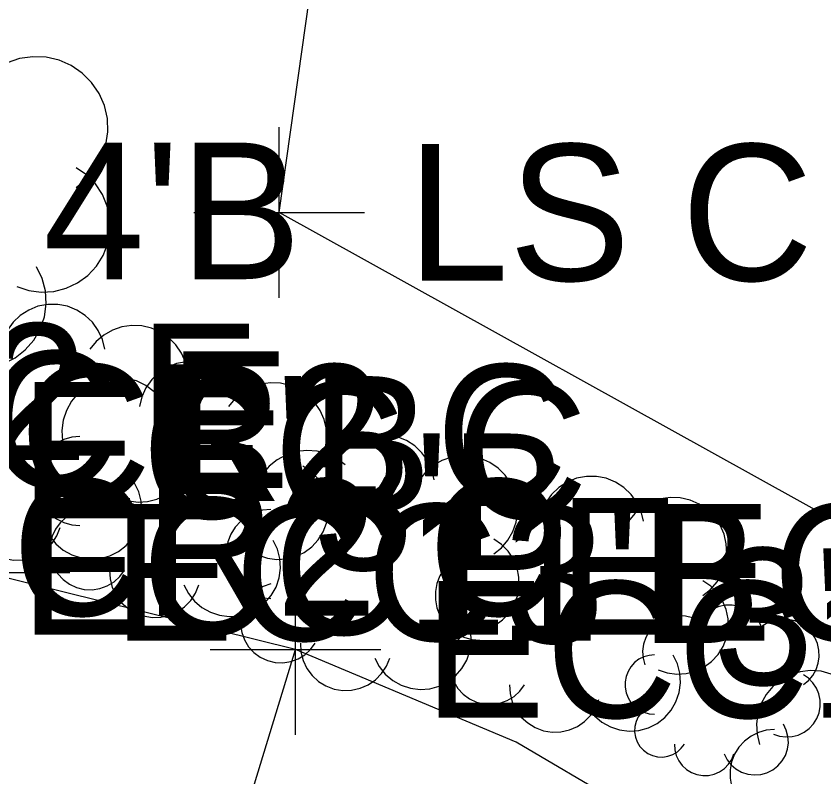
# Model space of a CAD drawing. Extents: x 1363693 to 1365209, y 422201 to 424153.
# Drawn here: x 1364198.6 to 1364208.06, y 423256.15 to 423265.06 of the extents above; entities that cross this region are included whole.
import ezdxf

# ---------------------------------------------------------------- set-up
doc = ezdxf.new("R2010")
doc.units = 0
for name, color, linetype in [('PV_X_Driveway', 7, 'Continuous'), ('PV_X_Joint', 7, 'Continuous'), ('SV_X_Original_Ground', 7, 'Continuous'), ('SV_X_Random_Point', 7, 'Continuous'), ('SV_X_Shot_Marker', 7, 'Continuous'), ('VG_X_Cells', 7, 'Continuous'), ('VG_X_Flower_Bed', 7, 'Continuous'), ('VG_X_Text', 7, 'Continuous')]:
    doc.layers.add(name, color=color, linetype=linetype)

msp = doc.modelspace()

# ---------------------------------------------------------------- linework, layer by layer
at = {"layer": 'PV_X_Driveway'}
msp.add_lwpolyline([(1364206.869, 423255.131), (1364204.4535, 423256.5515), (1364201.871, 423257.639), (1364201.871, 423257.639), (1364198.226, 423258.542), (1364198.226, 423258.542), (1364197.139, 423258.613)], dxfattribs=at)
at = {"layer": 'PV_X_Joint'}
msp.add_line((1364200.737, 423253.938), (1364201.871, 423257.639), dxfattribs=at)
at = {"layer": 'SV_X_Random_Point'}
for p, q in [((1364201.677, 423261.76), (1364201.677, 423263.76)), ((1364200.677, 423262.76), (1364202.677, 423262.76))]:
    msp.add_line(p, q, dxfattribs=at)
at = {"layer": 'SV_X_Shot_Marker'}
for p, q in [((1364201.871, 423256.639), (1364201.871, 423258.639)), ((1364197.226, 423258.542), (1364199.226, 423258.542)), ((1364200.871, 423257.639), (1364202.871, 423257.639))]:
    msp.add_line(p, q, dxfattribs=at)
at = {"layer": 'VG_X_Cells'}
for points in [[(1364199.3005, 423263.052), (1364199.4214, 423263.15), (1364199.5221, 423263.2686), (1364199.5991, 423263.4039), (1364199.6497, 423263.551), (1364199.6722, 423263.705), (1364199.6659, 423263.8605), (1364199.6308, 423264.0121), (1364199.5684, 423264.1546), (1364199.4806, 423264.2831), (1364199.3706, 423264.3931), (1364199.2421, 423264.4809), (1364199.0995, 423264.5434), (1364198.9479, 423264.5784), (1364198.7924, 423264.5848), (1364198.6385, 423264.5622), (1364198.4913, 423264.5116), (1364198.3561, 423264.4346), (1364198.2374, 423264.334), (1364198.1395, 423264.2131)], [(1364198.6039, 423261.8909), (1364198.7446, 423261.8442), (1364198.8915, 423261.8249), (1364199.0395, 423261.8338), (1364199.1831, 423261.8705), (1364199.3172, 423261.9338), (1364199.4369, 423262.0212), (1364199.5379, 423262.1298), (1364199.6165, 423262.2555), (1364199.6699, 423262.3938), (1364199.6961, 423262.5396), (1364199.6943, 423262.6879), (1364199.6644, 423262.8331), (1364199.6076, 423262.97), (1364199.526, 423263.0937), (1364199.4223, 423263.1997), (1364199.3005, 423263.2842)], [(1364197.4428, 423261.4265), (1364197.5126, 423261.2917), (1364197.6072, 423261.1729), (1364197.723, 423261.0746), (1364197.8555, 423261.0006), (1364197.9999, 423260.9536), (1364198.1507, 423260.9354), (1364198.3021, 423260.9467), (1364198.4485, 423260.9871), (1364198.5843, 423261.055), (1364198.7044, 423261.1479), (1364198.8043, 423261.2622), (1364198.8802, 423261.3937), (1364198.9292, 423261.5374), (1364198.9495, 423261.6879), (1364198.9404, 423261.8395), (1364198.9021, 423261.9864), (1364198.8361, 423262.1232)], [(1364199.6363, 423261.1563), (1364199.6087, 423261.2702), (1364199.5602, 423261.3767), (1364199.4923, 423261.4722), (1364199.4075, 423261.5531), (1364199.309, 423261.6164), (1364199.2003, 423261.66), (1364199.0853, 423261.6822), (1364198.9681, 423261.6822), (1364198.8531, 423261.66), (1364198.7444, 423261.6164), (1364198.6459, 423261.5531), (1364198.5611, 423261.4722), (1364198.4932, 423261.3767), (1364198.4447, 423261.2702), (1364198.4171, 423261.1563)], [(1364200.3329, 423260.2855), (1364200.4236, 423260.359), (1364200.4991, 423260.448), (1364200.5568, 423260.5494), (1364200.5948, 423260.6598), (1364200.6117, 423260.7752), (1364200.6069, 423260.8919), (1364200.5806, 423261.0056), (1364200.5338, 423261.1125), (1364200.4679, 423261.2088), (1364200.3854, 423261.2913), (1364200.289, 423261.3572), (1364200.1822, 423261.404), (1364200.0684, 423261.4303), (1364199.9518, 423261.4351), (1364199.8364, 423261.4182), (1364199.726, 423261.3802), (1364199.6246, 423261.3225), (1364199.5356, 423261.247), (1364199.4621, 423261.1563)], [(1364201.2603, 423260.4843), (1364201.2327, 423260.5982), (1364201.1842, 423260.7047), (1364201.1163, 423260.8002), (1364201.0315, 423260.8811), (1364200.933, 423260.9444), (1364200.8243, 423260.988), (1364200.7093, 423261.0102), (1364200.5921, 423261.0102), (1364200.4771, 423260.988), (1364200.3684, 423260.9444), (1364200.2699, 423260.8811), (1364200.1851, 423260.8002), (1364200.1172, 423260.7047), (1364200.0687, 423260.5982), (1364200.0411, 423260.4843)], [(1364200.2153, 423260.6585), (1364200.1173, 423260.7319), (1364200.0073, 423260.7855), (1364199.8892, 423260.8175), (1364199.7671, 423260.8267), (1364199.6455, 423260.8127), (1364199.5287, 423260.7761), (1364199.4209, 423260.7181), (1364199.3259, 423260.6409), (1364199.2471, 423260.5471), (1364199.1875, 423260.4403), (1364199.149, 423260.3241), (1364199.133, 423260.2027), (1364199.1403, 423260.0805), (1364199.1703, 423259.9618)], [(1364201.9569, 423259.6135), (1364202.0476, 423259.687), (1364202.1231, 423259.776), (1364202.1808, 423259.8774), (1364202.2188, 423259.9878), (1364202.2357, 423260.1032), (1364202.2309, 423260.2199), (1364202.2046, 423260.3336), (1364202.1578, 423260.4405), (1364202.0919, 423260.5368), (1364202.0094, 423260.6193), (1364201.913, 423260.6852), (1364201.8062, 423260.732), (1364201.6924, 423260.7583), (1364201.5758, 423260.7631), (1364201.4604, 423260.7462), (1364201.35, 423260.7082), (1364201.2486, 423260.6505), (1364201.1596, 423260.575), (1364201.0861, 423260.4843)], [(1364199.8104, 423259.4147), (1364199.9159, 423259.3796), (1364200.0262, 423259.3652), (1364200.1371, 423259.3718), (1364200.2449, 423259.3994), (1364200.3454, 423259.4468), (1364200.4352, 423259.5124), (1364200.5109, 423259.5938), (1364200.5698, 423259.6881), (1364200.6099, 423259.7918), (1364200.6296, 423259.9012), (1364200.6282, 423260.0124), (1364200.6058, 423260.1213), (1364200.5632, 423260.224), (1364200.502, 423260.3168), (1364200.4243, 423260.3963), (1364200.3329, 423260.4597)], [(1364199.3445, 423260.136), (1364199.2485, 423260.1271), (1364199.1558, 423260.1007), (1364199.0695, 423260.0577), (1364198.9925, 423259.9996), (1364198.9276, 423259.9284), (1364198.8768, 423259.8464), (1364198.842, 423259.7565), (1364198.8243, 423259.6617), (1364198.8243, 423259.5653), (1364198.842, 423259.4705), (1364198.8768, 423259.3806), (1364198.9276, 423259.2986), (1364198.9925, 423259.2274), (1364199.0695, 423259.1693), (1364199.1558, 423259.1263), (1364199.2485, 423259.0999), (1364199.3445, 423259.091)], [(1364203.4953, 423259.6283), (1364203.4677, 423259.7422), (1364203.4192, 423259.8487), (1364203.3513, 423259.9442), (1364203.2665, 423260.0251), (1364203.168, 423260.0884), (1364203.0593, 423260.132), (1364202.9443, 423260.1542), (1364202.8271, 423260.1542), (1364202.7121, 423260.132), (1364202.6034, 423260.0884), (1364202.5049, 423260.0251), (1364202.4201, 423259.9442), (1364202.3522, 423259.8487), (1364202.3037, 423259.7422), (1364202.2761, 423259.6283)], [(1364202.4503, 423259.8025), (1364202.3523, 423259.8759), (1364202.2423, 423259.9295), (1364202.1242, 423259.9615), (1364202.0021, 423259.9707), (1364201.8805, 423259.9567), (1364201.7637, 423259.9201), (1364201.6559, 423259.8621), (1364201.5609, 423259.7849), (1364201.4821, 423259.6911), (1364201.4225, 423259.5843), (1364201.384, 423259.4681), (1364201.368, 423259.3467), (1364201.3753, 423259.2245), (1364201.4053, 423259.1058)], [(1364204.1919, 423258.7575), (1364204.2826, 423258.831), (1364204.3581, 423258.92), (1364204.4158, 423259.0214), (1364204.4538, 423259.1318), (1364204.4707, 423259.2472), (1364204.4659, 423259.3639), (1364204.4396, 423259.4776), (1364204.3928, 423259.5845), (1364204.3269, 423259.6808), (1364204.2444, 423259.7633), (1364204.148, 423259.8292), (1364204.0412, 423259.876), (1364203.9274, 423259.9023), (1364203.8108, 423259.9071), (1364203.6954, 423259.8902), (1364203.585, 423259.8522), (1364203.4836, 423259.7945), (1364203.3946, 423259.719), (1364203.3211, 423259.6283)], [(1364201.4344, 423258.7427), (1364201.5399, 423258.7076), (1364201.6502, 423258.6932), (1364201.7611, 423258.6998), (1364201.8689, 423258.7274), (1364201.9694, 423258.7748), (1364202.0592, 423258.8404), (1364202.1349, 423258.9218), (1364202.1938, 423259.0161), (1364202.2339, 423259.1198), (1364202.2536, 423259.2292), (1364202.2522, 423259.3404), (1364202.2298, 423259.4493), (1364202.1872, 423259.552), (1364202.126, 423259.6448), (1364202.0483, 423259.7243), (1364201.9569, 423259.7877)], [(1364205.9453, 423259.1403), (1364205.9177, 423259.2542), (1364205.8692, 423259.3607), (1364205.8013, 423259.4562), (1364205.7165, 423259.5371), (1364205.618, 423259.6004), (1364205.5093, 423259.644), (1364205.3943, 423259.6662), (1364205.2771, 423259.6662), (1364205.1621, 423259.644), (1364205.0534, 423259.6004), (1364204.9549, 423259.5371), (1364204.8701, 423259.4562), (1364204.8022, 423259.3607), (1364204.7537, 423259.2542), (1364204.7261, 423259.1403)], [(1364198.9396, 423259.0664), (1364198.992, 423258.9653), (1364199.0629, 423258.8762), (1364199.1497, 423258.8025), (1364199.2492, 423258.747), (1364199.3574, 423258.7117), (1364199.4705, 423258.6981), (1364199.5841, 423258.7065), (1364199.6938, 423258.7368), (1364199.7957, 423258.7877), (1364199.8858, 423258.8574), (1364199.9607, 423258.9432), (1364200.0176, 423259.0418), (1364200.0544, 423259.1496), (1364200.0696, 423259.2624), (1364200.0628, 423259.3761), (1364200.0341, 423259.4863), (1364199.9846, 423259.5889)], [(1364204.9003, 423259.3145), (1364204.8023, 423259.3879), (1364204.6923, 423259.4415), (1364204.5742, 423259.4735), (1364204.4521, 423259.4827), (1364204.3305, 423259.4687), (1364204.2137, 423259.4321), (1364204.1059, 423259.3741), (1364204.0109, 423259.2969), (1364203.9321, 423259.2031), (1364203.8725, 423259.0963), (1364203.834, 423258.9801), (1364203.818, 423258.8587), (1364203.8253, 423258.7365), (1364203.8553, 423258.6178)], [(1364206.6419, 423258.2695), (1364206.7326, 423258.343), (1364206.8081, 423258.432), (1364206.8658, 423258.5334), (1364206.9038, 423258.6438), (1364206.9207, 423258.7592), (1364206.9159, 423258.8759), (1364206.8896, 423258.9896), (1364206.8428, 423259.0965), (1364206.7769, 423259.1928), (1364206.6944, 423259.2753), (1364206.598, 423259.3412), (1364206.4912, 423259.388), (1364206.3774, 423259.4143), (1364206.2608, 423259.4191), (1364206.1454, 423259.4022), (1364206.035, 423259.3642), (1364205.9336, 423259.3065), (1364205.8446, 423259.231), (1364205.7711, 423259.1403)], [(1364199.3445, 423259.2652), (1364199.2579, 423259.2335), (1364199.1792, 423259.1855), (1364199.1113, 423259.1231), (1364199.0568, 423259.0487), (1364199.018, 423258.9651), (1364198.9961, 423258.8755), (1364198.9922, 423258.7834), (1364199.0062, 423258.6923), (1364199.0378, 423258.6056), (1364199.0856, 423258.5268), (1364199.1479, 423258.4588), (1364199.2222, 423258.4042), (1364199.3058, 423258.3652), (1364199.3953, 423258.3432), (1364199.4875, 423258.3391), (1364199.5786, 423258.353), (1364199.6653, 423258.3844), (1364199.7442, 423258.4321), (1364199.8123, 423258.4943), (1364199.867, 423258.5686)], [(1364201.5795, 423259.28), (1364201.4835, 423259.2711), (1364201.3908, 423259.2447), (1364201.3045, 423259.2017), (1364201.2275, 423259.1436), (1364201.1626, 423259.0724), (1364201.1118, 423258.9904), (1364201.077, 423258.9005), (1364201.0593, 423258.8057), (1364201.0593, 423258.7093), (1364201.077, 423258.6145), (1364201.1118, 423258.5246), (1364201.1626, 423258.4426), (1364201.2275, 423258.3714), (1364201.3045, 423258.3133), (1364201.3908, 423258.2703), (1364201.4835, 423258.2439), (1364201.5795, 423258.235)], [(1364198.0688, 423259.2406), (1364198.0745, 423259.1379), (1364198.0998, 423259.0383), (1364198.1437, 423258.9453), (1364198.2046, 423258.8625), (1364198.2803, 423258.793), (1364198.3679, 423258.7392), (1364198.4641, 423258.7031), (1364198.5655, 423258.6862), (1364198.6683, 423258.6891), (1364198.7686, 423258.7116), (1364198.8627, 423258.7529), (1364198.9472, 423258.8114), (1364199.0189, 423258.8851), (1364199.0751, 423258.9712), (1364199.1138, 423259.0664)], [(1364200.5636, 423258.3944), (1364200.616, 423258.2933), (1364200.6869, 423258.2042), (1364200.7737, 423258.1305), (1364200.8732, 423258.075), (1364200.9814, 423258.0397), (1364201.0945, 423258.0261), (1364201.2081, 423258.0345), (1364201.3178, 423258.0648), (1364201.4197, 423258.1157), (1364201.5098, 423258.1854), (1364201.5847, 423258.2712), (1364201.6416, 423258.3698), (1364201.6784, 423258.4776), (1364201.6936, 423258.5904), (1364201.6868, 423258.7041), (1364201.6581, 423258.8143), (1364201.6086, 423258.9169)], [(1364203.6694, 423257.8867), (1364203.7749, 423257.8516), (1364203.8852, 423257.8372), (1364203.9961, 423257.8438), (1364204.1039, 423257.8714), (1364204.2044, 423257.9188), (1364204.2942, 423257.9844), (1364204.3699, 423258.0658), (1364204.4288, 423258.1601), (1364204.4689, 423258.2638), (1364204.4886, 423258.3732), (1364204.4872, 423258.4844), (1364204.4648, 423258.5933), (1364204.4222, 423258.696), (1364204.361, 423258.7888), (1364204.2833, 423258.8683), (1364204.1919, 423258.9317)], [(1364204.0295, 423258.792), (1364203.9335, 423258.7831), (1364203.8408, 423258.7567), (1364203.7545, 423258.7137), (1364203.6775, 423258.6556), (1364203.6126, 423258.5844), (1364203.5618, 423258.5024), (1364203.527, 423258.4125), (1364203.5093, 423258.3177), (1364203.5093, 423258.2213), (1364203.527, 423258.1265), (1364203.5618, 423258.0366), (1364203.6126, 423257.9546), (1364203.6775, 423257.8834), (1364203.7545, 423257.8253), (1364203.8408, 423257.7823), (1364203.9335, 423257.7559), (1364204.0295, 423257.747)], [(1364199.6928, 423258.5686), (1364199.6985, 423258.4659), (1364199.7238, 423258.3663), (1364199.7677, 423258.2733), (1364199.8286, 423258.1905), (1364199.9043, 423258.121), (1364199.9919, 423258.0672), (1364200.0881, 423258.0311), (1364200.1895, 423258.0142), (1364200.2923, 423258.0171), (1364200.3926, 423258.0396), (1364200.4867, 423258.0809), (1364200.5712, 423258.1394), (1364200.6429, 423258.2131), (1364200.6991, 423258.2992), (1364200.7378, 423258.3944)], [(1364201.5795, 423258.4092), (1364201.4929, 423258.3775), (1364201.4142, 423258.3295), (1364201.3463, 423258.2671), (1364201.2918, 423258.1927), (1364201.253, 423258.1091), (1364201.2311, 423258.0195), (1364201.2272, 423257.9274), (1364201.2412, 423257.8363), (1364201.2728, 423257.7496), (1364201.3206, 423257.6708), (1364201.3829, 423257.6028), (1364201.4572, 423257.5482), (1364201.5408, 423257.5092), (1364201.6303, 423257.4872), (1364201.7225, 423257.4831), (1364201.8136, 423257.497), (1364201.9003, 423257.5284), (1364201.9792, 423257.5761), (1364202.0473, 423257.6383), (1364202.102, 423257.7126)], [(1364206.1194, 423257.3987), (1364206.2249, 423257.3636), (1364206.3352, 423257.3492), (1364206.4461, 423257.3558), (1364206.5539, 423257.3834), (1364206.6544, 423257.4308), (1364206.7442, 423257.4964), (1364206.8199, 423257.5778), (1364206.8788, 423257.6721), (1364206.9189, 423257.7758), (1364206.9386, 423257.8852), (1364206.9372, 423257.9964), (1364206.9148, 423258.1053), (1364206.8722, 423258.208), (1364206.811, 423258.3008), (1364206.7333, 423258.3803), (1364206.6419, 423258.4437)], [(1364207.3538, 423257.8075), (1364207.3355, 423257.8834), (1364207.3031, 423257.9545), (1364207.2578, 423258.0181), (1364207.2014, 423258.0721), (1364207.1357, 423258.1143), (1364207.0632, 423258.1433), (1364206.9865, 423258.1581), (1364206.9084, 423258.1581), (1364206.8317, 423258.1433), (1364206.7593, 423258.1143), (1364206.6936, 423258.0721), (1364206.6371, 423258.0181), (1364206.5918, 423257.9545), (1364206.5594, 423257.8834), (1364206.5411, 423257.8075)], [(1364202.7986, 423257.5384), (1364202.851, 423257.4373), (1364202.9219, 423257.3482), (1364203.0087, 423257.2745), (1364203.1082, 423257.219), (1364203.2164, 423257.1837), (1364203.3295, 423257.1701), (1364203.4431, 423257.1785), (1364203.5528, 423257.2088), (1364203.6547, 423257.2597), (1364203.7448, 423257.3294), (1364203.8197, 423257.4152), (1364203.8766, 423257.5138), (1364203.9134, 423257.6216), (1364203.9286, 423257.7344), (1364203.9218, 423257.8481), (1364203.8931, 423257.9583), (1364203.8436, 423258.0609)], [(1364206.6572, 423257.9236), (1364206.5919, 423257.9726), (1364206.5185, 423258.0084), (1364206.4398, 423258.0297), (1364206.3584, 423258.0358), (1364206.2773, 423258.0265), (1364206.1995, 423258.002), (1364206.1276, 423257.9634), (1364206.0643, 423257.9119), (1364206.0118, 423257.8494), (1364205.972, 423257.7782), (1364205.9463, 423257.7007), (1364205.9357, 423257.6198), (1364205.9405, 423257.5383), (1364205.9606, 423257.4592)], [(1364207.8183, 423257.227), (1364207.8787, 423257.276), (1364207.929, 423257.3353), (1364207.9675, 423257.4029), (1364207.9928, 423257.4765), (1364208.0041, 423257.5535), (1364208.0009, 423257.6312), (1364207.9834, 423257.707), (1364207.9522, 423257.7783), (1364207.9083, 423257.8425), (1364207.8533, 423257.8976), (1364207.789, 423257.9415), (1364207.7178, 423257.9727), (1364207.642, 423257.9902), (1364207.5642, 423257.9934), (1364207.4872, 423257.9821), (1364207.4137, 423257.9568), (1364207.346, 423257.9183), (1364207.2867, 423257.868), (1364207.2377, 423257.8075)], [(1364204.0295, 423257.9212), (1364203.9429, 423257.8895), (1364203.8642, 423257.8415), (1364203.7963, 423257.7791), (1364203.7418, 423257.7047), (1364203.703, 423257.6211), (1364203.6811, 423257.5315), (1364203.6772, 423257.4394), (1364203.6912, 423257.3483), (1364203.7228, 423257.2616), (1364203.7706, 423257.1828), (1364203.8329, 423257.1148), (1364203.9072, 423257.0602), (1364203.9908, 423257.0212), (1364204.0803, 423256.9992), (1364204.1725, 423256.9951), (1364204.2636, 423257.009), (1364204.3503, 423257.0404), (1364204.4292, 423257.0881), (1364204.4973, 423257.1503), (1364204.552, 423257.2246)], [(1364201.9278, 423257.7126), (1364201.9335, 423257.6099), (1364201.9588, 423257.5103), (1364202.0027, 423257.4173), (1364202.0636, 423257.3345), (1364202.1393, 423257.265), (1364202.2269, 423257.2112), (1364202.3231, 423257.1751), (1364202.4245, 423257.1582), (1364202.5273, 423257.1611), (1364202.6276, 423257.1836), (1364202.7217, 423257.2249), (1364202.8062, 423257.2834), (1364202.8779, 423257.3571), (1364202.9341, 423257.4432), (1364202.9728, 423257.5384)], [(1364205.2486, 423257.0504), (1364205.301, 423256.9493), (1364205.3719, 423256.8602), (1364205.4587, 423256.7865), (1364205.5582, 423256.731), (1364205.6664, 423256.6957), (1364205.7795, 423256.6821), (1364205.8931, 423256.6905), (1364206.0028, 423256.7208), (1364206.1047, 423256.7717), (1364206.1948, 423256.8414), (1364206.2697, 423256.9272), (1364206.3266, 423257.0258), (1364206.3634, 423257.1336), (1364206.3786, 423257.2464), (1364206.3718, 423257.3601), (1364206.3431, 423257.4703), (1364206.2936, 423257.5729)], [(1364206.0767, 423257.5753), (1364206.0127, 423257.5694), (1364205.9508, 423257.5518), (1364205.8933, 423257.5232), (1364205.842, 423257.4844), (1364205.7987, 423257.4369), (1364205.7649, 423257.3823), (1364205.7416, 423257.3223), (1364205.7298, 423257.2591), (1364205.7298, 423257.1949), (1364205.7416, 423257.1317), (1364205.7649, 423257.0717), (1364205.7987, 423257.0171), (1364205.842, 423256.9696), (1364205.8933, 423256.9309), (1364205.9508, 423256.9022), (1364206.0127, 423256.8846), (1364206.0767, 423256.8787)], [(1364208.3513, 423257.2235), (1364208.2533, 423257.2969), (1364208.1433, 423257.3505), (1364208.0252, 423257.3825), (1364207.9031, 423257.3917), (1364207.7815, 423257.3777), (1364207.6647, 423257.3411), (1364207.5569, 423257.2831), (1364207.4619, 423257.2059), (1364207.3831, 423257.1121), (1364207.3235, 423257.0053), (1364207.285, 423256.8891), (1364207.269, 423256.7677), (1364207.2763, 423256.6455), (1364207.3063, 423256.5268)], [(1364207.4699, 423256.6465), (1364207.5403, 423256.6231), (1364207.6138, 423256.6135), (1364207.6878, 423256.6179), (1364207.7596, 423256.6363), (1364207.8266, 423256.6679), (1364207.8864, 423256.7116), (1364207.9369, 423256.7659), (1364207.9762, 423256.8287), (1364208.0029, 423256.8979), (1364208.0161, 423256.9708), (1364208.0151, 423257.0449), (1364208.0002, 423257.1175), (1364207.9718, 423257.186), (1364207.931, 423257.2479), (1364207.8792, 423257.3009), (1364207.8183, 423257.3431)], [(1364204.3778, 423257.2246), (1364204.3835, 423257.1219), (1364204.4088, 423257.0223), (1364204.4527, 423256.9293), (1364204.5136, 423256.8465), (1364204.5893, 423256.777), (1364204.6769, 423256.7232), (1364204.7731, 423256.6871), (1364204.8745, 423256.6702), (1364204.9773, 423256.6731), (1364205.0776, 423256.6956), (1364205.1717, 423256.7369), (1364205.2562, 423256.7954), (1364205.3279, 423256.8691), (1364205.3841, 423256.9552), (1364205.4228, 423257.0504)], [(1364206.0767, 423256.9948), (1364206.0189, 423256.9737), (1364205.9664, 423256.9417), (1364205.9212, 423256.9001), (1364205.8849, 423256.8505), (1364205.859, 423256.7947), (1364205.8444, 423256.735), (1364205.8418, 423256.6736), (1364205.8512, 423256.6128), (1364205.8722, 423256.5551), (1364205.9041, 423256.5025), (1364205.9456, 423256.4572), (1364205.9952, 423256.4208), (1364206.0509, 423256.3948), (1364206.1106, 423256.3801), (1364206.172, 423256.3774), (1364206.2327, 423256.3867), (1364206.2905, 423256.4076), (1364206.3431, 423256.4394), (1364206.3885, 423256.4809), (1364206.425, 423256.5304)], [(1364206.8894, 423256.4143), (1364206.9243, 423256.3468), (1364206.9716, 423256.2874), (1364207.0295, 423256.2383), (1364207.0958, 423256.2013), (1364207.168, 423256.1778), (1364207.2433, 423256.1687), (1364207.319, 423256.1744), (1364207.3922, 423256.1945), (1364207.4601, 423256.2285), (1364207.5202, 423256.2749), (1364207.5701, 423256.3321), (1364207.6081, 423256.3979), (1364207.6326, 423256.4697), (1364207.6428, 423256.545), (1364207.6382, 423256.6207), (1364207.619, 423256.6942), (1364207.5861, 423256.7626)], [(1364207.4805, 423256.701), (1364207.3845, 423256.6921), (1364207.2918, 423256.6657), (1364207.2055, 423256.6227), (1364207.1285, 423256.5646), (1364207.0636, 423256.4934), (1364207.0128, 423256.4114), (1364206.978, 423256.3215), (1364206.9603, 423256.2267), (1364206.9603, 423256.1303), (1364206.978, 423256.0355), (1364207.0128, 423255.9456), (1364207.0636, 423255.8636), (1364207.1285, 423255.7924), (1364207.2055, 423255.7343), (1364207.2918, 423255.6913), (1364207.3845, 423255.6649), (1364207.4805, 423255.656)], [(1364206.3089, 423256.5304), (1364206.3127, 423256.4619), (1364206.3295, 423256.3955), (1364206.3588, 423256.3336), (1364206.3994, 423256.2784), (1364206.4499, 423256.232), (1364206.5082, 423256.1961), (1364206.5724, 423256.1721), (1364206.64, 423256.1608), (1364206.7085, 423256.1627), (1364206.7754, 423256.1777), (1364206.8381, 423256.2052), (1364206.8945, 423256.2443), (1364206.9422, 423256.2934), (1364206.9797, 423256.3508), (1364207.0055, 423256.4143)]]:
    msp.add_lwpolyline(points, dxfattribs=at)
at = {"layer": 'VG_X_Flower_Bed'}
for p, q in [((1364201.677, 423262.76), (1364202.314, 423267.239)), ((1364210.111, 423258.076), (1364201.677, 423262.76))]:
    msp.add_line(p, q, dxfattribs=at)

# ---------------------------------------------------------------- texts
at = {"layer": 'SV_X_Original_Ground'}
for s, p in [('CR2 E', (1364195.1597, 423259.857)), ('CR2 C', (1364198.6367, 423259.378)), ('CR2 C', (1364198.5487, 423258.035))]:
    msp.add_text(s, height=1.6, dxfattribs=at).set_placement(p)
at = {"layer": 'SV_X_Random_Point'}
msp.add_text('LS C', height=1.6, dxfattribs=at).set_placement((1364203.177, 423261.96))
at = {"layer": 'SV_X_Shot_Marker'}
for s, p in [('ECC E', (1364195.268, 423259.532)), ('ECC C', (1364198.639, 423259.174)), ('ECC1 E', (1364198.639, 423257.813)), ('ECC1 EC STP B CR2 B', (1364199.726, 423257.742)), ('ECC1 OC EJ E', (1364203.371, 423256.839))]:
    msp.add_text(s, height=1.6, dxfattribs=at).set_placement(p)
at = {"layer": 'VG_X_Text'}
for s, p in [("4'B", (1364198.9151, 423261.9776)), ("3'B", (1364200.4443, 423259.2416)), ("3'B", (1364202.0683, 423258.5696)), ("3'B", (1364204.3033, 423257.7136)), ("3'B", (1364206.7533, 423257.2256))]:
    msp.add_text(s, height=1.6, dxfattribs=at).set_placement(p)

doc.saveas('drawing.dxf')
